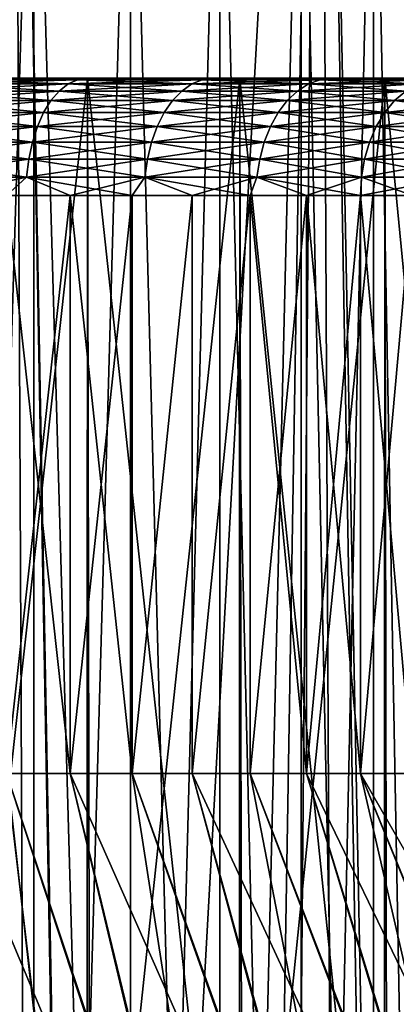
# Model space of a CAD drawing. Header units: metres. Extents: x -30 to 30, y -76 to 64.
# Tile 421 of 541: x 4.02 to 5.63, y 48.55 to 52.75. Entities that reach past the tile are written whole.
import ezdxf

# ---------------------------------------------------------------- set-up
doc = ezdxf.new("R2010")
doc.units = ezdxf.units.M
doc.layers.add('solid_508511', color=7, linetype='CONTINUOUS')

msp = doc.modelspace()

# ---------------------------------------------------------------- linework, layer by layer
at = {"layer": 'solid_508511'}
for points in [[(3.532685, 9.728444, 22.727079), (4.216583, 9.452147, 22.610184), (3.993941, 57.5, 22.650572)], [(4.314974, 39.682007, -22.591614), (3.614462, 39.964725, -22.714218), (3.993941, 57.5, -22.650572)], [(4.886701, 9.123749, 22.474878), (5.304138, 57.5, 22.380037), (3.993941, 57.5, 22.650572)], [(4.216583, 9.452147, 22.610184), (4.886701, 9.123749, 22.474878), (3.993941, 57.5, 22.650572)], [(4.314974, 39.682007, -22.591614), (3.993941, 57.5, -22.650572), (5.304138, 57.5, -22.380037)], [(5.001597, 39.345795, -22.449589), (4.314974, 39.682007, -22.591614), (5.304138, 57.5, -22.380037)], [(4.886701, 9.123749, 22.474878), (5.537411, 8.744102, 22.323465), (5.304138, 57.5, 22.380037)], [(5.668804, 38.956814, -22.290461), (5.001597, 39.345795, -22.449589), (5.304138, 57.5, -22.380037)], [(6.164901, 8.313616, 22.158384), (6.596456, 57.5, 22.033762), (5.304138, 57.5, 22.380037)], [(5.537411, 8.744102, 22.323465), (6.164901, 8.313616, 22.158384), (5.304138, 57.5, 22.380037)], [(5.668804, 38.956814, -22.290461), (5.304138, 57.5, -22.380037), (6.596456, 57.5, -22.033762)], [(3.639813, 54.5, 5.385328), (4.083487, 54.5, 5.057189), (3.639867, 39.999996, 5.385292)], [(3.639813, 54.5, -5.385328), (3.639868, 39.999996, -5.385291), (4.083367, 39.999996, -5.057283)], [(4.083487, 54.5, -5.057189), (3.639813, 54.5, -5.385328), (4.083367, 39.999996, -5.057283)], [(4.083487, 54.5, 5.057189), (4.083364, 39.999996, 5.057286), (3.639867, 39.999996, 5.385292)], [(4.497568, 54.5, 4.692744), (4.497639, 39.999996, 4.69268), (4.083364, 39.999996, 5.057286)], [(4.083487, 54.5, 5.057189), (4.497568, 54.5, 4.692744), (4.083364, 39.999996, 5.057286)], [(4.083487, 54.5, -5.057189), (4.083367, 39.999996, -5.057283), (4.49764, 39.999996, -4.692678)], [(4.497568, 54.5, -4.692744), (4.083487, 54.5, -5.057189), (4.49764, 39.999996, -4.692678)], [(4.497568, 54.5, 4.692744), (4.879446, 54.5, 4.294301), (4.497639, 39.999996, 4.69268)], [(4.497568, 54.5, -4.692744), (4.49764, 39.999996, -4.692678), (4.879289, 39.999996, -4.294478)], [(4.879446, 54.5, -4.294301), (4.497568, 54.5, -4.692744), (4.879289, 39.999996, -4.294478)], [(4.879446, 54.5, 4.294301), (4.879287, 39.999996, 4.29448), (4.497639, 39.999996, 4.69268)], [(5.225923, 54.5, 3.865186), (5.226006, 39.999996, 3.865083), (4.879287, 39.999996, 4.29448)], [(4.879446, 54.5, 4.294301), (5.225923, 54.5, 3.865186), (4.879287, 39.999996, 4.29448)], [(4.879446, 54.5, -4.294301), (4.879289, 39.999996, -4.294478), (5.226007, 39.999996, -3.865081)], [(5.225923, 54.5, -3.865186), (4.879446, 54.5, -4.294301), (5.226007, 39.999996, -3.865081)], [(5.225923, 54.5, 3.865186), (5.535011, 54.5, 3.407878), (5.226006, 39.999996, 3.865083)], [(5.225923, 54.5, -3.865186), (5.226007, 39.999996, -3.865081), (5.534874, 39.999996, -3.408104)], [(5.535011, 54.5, -3.407878), (5.225923, 54.5, -3.865186), (5.534874, 39.999996, -3.408104)], [(5.535011, 54.5, 3.407878), (5.534873, 39.999996, 3.408106), (5.226006, 39.999996, 3.865083)], [(5.803954, 54.5, 2.926443), (5.804039, 39.999996, 2.926283), (5.534873, 39.999996, 3.408106)], [(5.535011, 54.5, 3.407878), (5.803954, 54.5, 2.926443), (5.534873, 39.999996, 3.408106)], [(5.535011, 54.5, -3.407878), (5.534874, 39.999996, -3.408104), (5.80404, 39.999996, -2.926281)], [(5.803954, 54.5, -2.926443), (5.535011, 54.5, -3.407878), (5.80404, 39.999996, -2.926281)], [(3.633785, 46.5, 8.777563), (3.635472, 52.5, 8.776863), (4.310934, 46.5, 8.465569)], [(3.829552, 52.5, 7.307326), (4.312915, 52.5, 8.464558), (3.635472, 52.5, 8.776863)], [(4.310934, 46.5, 8.465569), (3.635472, 52.5, 8.776863), (4.312915, 52.5, 8.464558)], [(3.829552, 52.5, -7.307326), (3.635472, 52.5, -8.776863), (4.312915, 52.5, -8.464558)], [(3.647443, 46.5, -8.771896), (4.312915, 52.5, -8.464558), (3.635472, 52.5, -8.776863)], [(3.675242, 52.475506, 7.213069), (3.642304, 52.445431, 7.148425), (4.191936, 52.445431, 6.840617)], [(4.229844, 52.475506, -6.902478), (4.191936, 52.445431, -6.840617), (3.642304, 52.445431, -7.148425)], [(3.675242, 52.475506, -7.213069), (4.229844, 52.475506, -6.902478), (3.642304, 52.445431, -7.148425)], [(4.324105, 46.5, -8.458849), (4.312915, 52.5, -8.464558), (3.647443, 46.5, -8.771896)], [(3.709912, 52.493843, 7.281112), (3.675242, 52.475506, 7.213069), (4.229844, 52.475506, 6.902478)], [(4.269745, 52.493843, -6.96759), (4.229844, 52.475506, -6.902478), (3.675242, 52.475506, -7.213069)], [(3.709912, 52.493843, -7.281112), (4.269745, 52.493843, -6.96759), (3.675242, 52.475506, -7.213069)], [(4.229844, 52.475506, 6.902478), (3.675242, 52.475506, 7.213069), (4.191936, 52.445431, 6.840617)], [(3.709912, 52.493843, -7.281112), (3.829552, 52.5, -7.307326), (4.269745, 52.493843, -6.96759)], [(4.269745, 52.493843, 6.96759), (3.829552, 52.5, 7.307326), (3.709912, 52.493843, 7.281112)], [(4.269745, 52.493843, 6.96759), (3.709912, 52.493843, 7.281112), (4.229844, 52.475506, 6.902478)], [(3.829552, 52.5, 7.307326), (4.40535, 52.5, 6.975342), (4.312915, 52.5, 8.464558)], [(4.40535, 52.5, -6.975342), (3.829552, 52.5, -7.307326), (4.312915, 52.5, -8.464558)], [(4.269745, 52.493843, -6.96759), (3.829552, 52.5, -7.307326), (4.40535, 52.5, -6.975342)], [(4.269745, 52.493843, 6.96759), (4.40535, 52.5, 6.975342), (3.829552, 52.5, 7.307326)], [(4.229844, 52.475506, 6.902478), (4.191936, 52.445431, 6.840617), (4.715722, 52.445431, 6.490634)], [(4.758367, 52.475506, -6.54933), (4.715722, 52.445431, -6.490634), (4.191936, 52.445431, -6.840617)], [(4.229844, 52.475506, -6.902478), (4.758367, 52.475506, -6.54933), (4.191936, 52.445431, -6.840617)], [(4.269745, 52.493843, 6.96759), (4.229844, 52.475506, 6.902478), (4.758367, 52.475506, 6.54933)], [(4.803253, 52.493843, -6.611111), (4.758367, 52.475506, -6.54933), (4.229844, 52.475506, -6.902478)], [(4.269745, 52.493843, -6.96759), (4.803253, 52.493843, -6.611111), (4.229844, 52.475506, -6.902478)], [(4.758367, 52.475506, 6.54933), (4.229844, 52.475506, 6.902478), (4.715722, 52.445431, 6.490634)], [(4.269745, 52.493843, -6.96759), (4.40535, 52.5, -6.975342), (4.803253, 52.493843, -6.611111)], [(4.803253, 52.493843, 6.611111), (4.40535, 52.5, 6.975342), (4.269745, 52.493843, 6.96759)], [(4.803253, 52.493843, 6.611111), (4.269745, 52.493843, 6.96759), (4.758367, 52.475506, 6.54933)], [(4.310934, 46.5, 8.465569), (4.312915, 52.5, 8.464558), (4.96153, 46.5, 8.101434)], [(4.95275, 52.5, 6.597934), (4.963742, 52.5, 8.100079), (4.312915, 52.5, 8.464558)], [(4.96153, 46.5, 8.101434), (4.312915, 52.5, 8.464558), (4.963742, 52.5, 8.100079)], [(4.40535, 52.5, 6.975342), (4.95275, 52.5, 6.597934), (4.312915, 52.5, 8.464558)], [(4.40535, 52.5, -6.975342), (4.312915, 52.5, -8.464558), (4.963742, 52.5, -8.100079)], [(4.324105, 46.5, -8.458849), (4.963742, 52.5, -8.100079), (4.312915, 52.5, -8.464558)], [(4.974133, 46.5, -8.093701), (4.963742, 52.5, -8.100079), (4.324105, 46.5, -8.458849)], [(4.95275, 52.5, -6.597934), (4.40535, 52.5, -6.975342), (4.963742, 52.5, -8.100079)], [(4.803253, 52.493843, -6.611111), (4.40535, 52.5, -6.975342), (4.95275, 52.5, -6.597934)], [(4.803253, 52.493843, 6.611111), (4.95275, 52.5, 6.597934), (4.40535, 52.5, 6.975342)], [(4.758367, 52.475506, 6.54933), (4.715722, 52.445431, 6.490634), (5.210434, 52.445431, 6.100634)], [(5.257553, 52.475506, -6.155803), (5.210434, 52.445431, -6.100634), (4.715722, 52.445431, -6.490634)], [(4.758367, 52.475506, -6.54933), (5.257553, 52.475506, -6.155803), (4.715722, 52.445431, -6.490634)], [(4.803253, 52.493843, 6.611111), (4.758367, 52.475506, 6.54933), (5.257553, 52.475506, 6.155803)], [(5.307148, 52.493843, -6.213872), (5.257553, 52.475506, -6.155803), (4.758367, 52.475506, -6.54933)], [(4.803253, 52.493843, -6.611111), (5.307148, 52.493843, -6.213872), (4.758367, 52.475506, -6.54933)], [(5.257553, 52.475506, 6.155803), (4.758367, 52.475506, 6.54933), (5.210434, 52.445431, 6.100634)], [(4.803253, 52.493843, -6.611111), (4.95275, 52.5, -6.597934), (5.307148, 52.493843, -6.213872)], [(5.307148, 52.493843, 6.213872), (4.95275, 52.5, 6.597934), (4.803253, 52.493843, 6.611111)], [(5.307148, 52.493843, 6.213872), (4.803253, 52.493843, 6.611111), (5.257553, 52.475506, 6.155803)], [(4.95275, 52.5, 6.597934), (5.467928, 52.5, 6.177722), (4.963742, 52.5, 8.100079)], [(5.467928, 52.5, -6.177722), (4.95275, 52.5, -6.597934), (4.963742, 52.5, -8.100079)], [(5.307148, 52.493843, -6.213872), (4.95275, 52.5, -6.597934), (5.467928, 52.5, -6.177722)], [(5.307148, 52.493843, 6.213872), (5.467928, 52.5, 6.177722), (4.95275, 52.5, 6.597934)], [(4.96153, 46.5, 8.101434), (4.963742, 52.5, 8.100079), (5.581567, 46.5, 7.687399)], [(5.467928, 52.5, 6.177722), (5.583949, 52.5, 7.685668), (4.963742, 52.5, 8.100079)], [(5.581567, 46.5, 7.687399), (4.963742, 52.5, 8.100079), (5.583949, 52.5, 7.685668)], [(5.467928, 52.5, -6.177722), (4.963742, 52.5, -8.100079), (5.583949, 52.5, -7.685668)], [(4.974133, 46.5, -8.093701), (5.583949, 52.5, -7.685668), (4.963742, 52.5, -8.100079)], [(5.593525, 46.5, -7.678702), (5.583949, 52.5, -7.685668), (4.974133, 46.5, -8.093701)], [(5.257553, 52.475506, 6.155803), (5.210434, 52.445431, 6.100634), (5.673022, 52.445431, 5.673022)], [(5.724324, 52.475506, -5.724324), (5.673022, 52.445431, -5.673022), (5.210434, 52.445431, -6.100634)], [(5.257553, 52.475506, -6.155803), (5.724324, 52.475506, -5.724324), (5.210434, 52.445431, -6.100634)], [(5.307148, 52.493843, 6.213872), (5.257553, 52.475506, 6.155803), (5.724324, 52.475506, 5.724324)], [(5.778323, 52.493843, -5.778323), (5.724324, 52.475506, -5.724324), (5.257553, 52.475506, -6.155803)], [(5.307148, 52.493843, -6.213872), (5.778323, 52.493843, -5.778323), (5.257553, 52.475506, -6.155803)], [(5.724324, 52.475506, 5.724324), (5.257553, 52.475506, 6.155803), (5.673022, 52.445431, 5.673022)], [(5.307148, 52.493843, -6.213872), (5.467928, 52.5, -6.177722), (5.778323, 52.493843, -5.778323)], [(5.778323, 52.493843, 5.778323), (5.467928, 52.5, 6.177722), (5.307148, 52.493843, 6.213872)], [(5.778323, 52.493843, 5.778323), (5.307148, 52.493843, 6.213872), (5.724324, 52.475506, 5.724324)], [(5.467928, 52.5, 6.177722), (5.947501, 52.5, 5.717491), (5.583949, 52.5, 7.685668)], [(5.947501, 52.5, -5.717491), (5.467928, 52.5, -6.177722), (5.583949, 52.5, -7.685668)], [(5.778323, 52.493843, -5.778323), (5.467928, 52.5, -6.177722), (5.947501, 52.5, -5.717491)], [(5.778323, 52.493843, 5.778323), (5.947501, 52.5, 5.717491), (5.467928, 52.5, 6.177722)], [(5.581567, 46.5, 7.687399), (5.583949, 52.5, 7.685668), (6.167226, 46.5, 7.226017)], [(5.947501, 52.5, 5.717491), (6.169775, 52.5, 7.22384), (5.583949, 52.5, 7.685668)], [(6.167226, 46.5, 7.226017), (5.583949, 52.5, 7.685668), (6.169775, 52.5, 7.22384)], [(5.947501, 52.5, -5.717491), (5.583949, 52.5, -7.685668), (6.169775, 52.5, -7.22384)], [(5.593525, 46.5, -7.678702), (6.169775, 52.5, -7.22384), (5.583949, 52.5, -7.685668)], [(6.178466, 46.5, -7.216409), (6.169775, 52.5, -7.22384), (5.593525, 46.5, -7.678702)], [(3.642304, 52.445431, 7.148425), (3.611911, 52.404369, 7.088774), (4.156955, 52.404369, 6.783534)], [(4.191936, 52.445431, -6.840617), (4.156955, 52.404369, -6.783534), (3.611911, 52.404369, -7.088774)], [(3.642304, 52.445431, -7.148425), (4.191936, 52.445431, -6.840617), (3.611911, 52.404369, -7.088774)], [(4.191936, 52.445431, 6.840617), (3.642304, 52.445431, 7.148425), (4.156955, 52.404369, 6.783534)], [(4.191936, 52.445431, 6.840617), (4.156955, 52.404369, 6.783534), (4.676371, 52.404369, 6.436472)], [(4.715722, 52.445431, -6.490634), (4.676371, 52.404369, -6.436472), (4.156955, 52.404369, -6.783534)], [(4.191936, 52.445431, -6.840617), (4.715722, 52.445431, -6.490634), (4.156955, 52.404369, -6.783534)], [(4.715722, 52.445431, 6.490634), (4.191936, 52.445431, 6.840617), (4.676371, 52.404369, 6.436472)], [(4.715722, 52.445431, 6.490634), (4.676371, 52.404369, 6.436472), (5.166955, 52.404369, 6.049726)], [(5.210434, 52.445431, -6.100634), (5.166955, 52.404369, -6.049726), (4.676371, 52.404369, -6.436472)], [(4.715722, 52.445431, -6.490634), (5.210434, 52.445431, -6.100634), (4.676371, 52.404369, -6.436472)], [(5.210434, 52.445431, 6.100634), (4.715722, 52.445431, 6.490634), (5.166955, 52.404369, 6.049726)], [(5.210434, 52.445431, 6.100634), (5.166955, 52.404369, 6.049726), (5.625683, 52.404369, 5.625683)], [(5.673022, 52.445431, -5.673022), (5.625683, 52.404369, -5.625683), (5.166955, 52.404369, -6.049726)], [(5.210434, 52.445431, -6.100634), (5.673022, 52.445431, -5.673022), (5.166955, 52.404369, -6.049726)], [(5.673022, 52.445431, 5.673022), (5.210434, 52.445431, 6.100634), (5.625683, 52.404369, 5.625683)], [(5.673022, 52.445431, 5.673022), (5.625683, 52.404369, 5.625683), (6.049726, 52.404369, 5.166955)], [(6.100634, 52.445431, -5.210434), (6.049726, 52.404369, -5.166955), (5.625683, 52.404369, -5.625683)], [(5.673022, 52.445431, -5.673022), (6.100634, 52.445431, -5.210434), (5.625683, 52.404369, -5.625683)], [(3.611911, 52.404369, 7.088774), (3.584811, 52.353333, 7.035588), (4.125766, 52.353333, 6.732638)], [(4.156955, 52.404369, -6.783534), (4.125766, 52.353333, -6.732638), (3.584811, 52.353333, -7.035588)], [(3.611911, 52.404369, -7.088774), (4.156955, 52.404369, -6.783534), (3.584811, 52.353333, -7.035588)], [(4.156955, 52.404369, 6.783534), (3.611911, 52.404369, 7.088774), (4.125766, 52.353333, 6.732638)], [(4.156955, 52.404369, 6.783534), (4.125766, 52.353333, 6.732638), (4.641284, 52.353333, 6.38818)], [(4.676371, 52.404369, -6.436472), (4.641284, 52.353333, -6.38818), (4.125766, 52.353333, -6.732638)], [(4.156955, 52.404369, -6.783534), (4.676371, 52.404369, -6.436472), (4.125766, 52.353333, -6.732638)], [(4.676371, 52.404369, 6.436472), (4.156955, 52.404369, 6.783534), (4.641284, 52.353333, 6.38818)], [(4.676371, 52.404369, 6.436472), (4.641284, 52.353333, 6.38818), (5.128188, 52.353333, 6.004336)], [(5.166955, 52.404369, -6.049726), (5.128188, 52.353333, -6.004336), (4.641284, 52.353333, -6.38818)], [(4.676371, 52.404369, -6.436472), (5.166955, 52.404369, -6.049726), (4.641284, 52.353333, -6.38818)], [(5.166955, 52.404369, 6.049726), (4.676371, 52.404369, 6.436472), (5.128188, 52.353333, 6.004336)], [(5.166955, 52.404369, 6.049726), (5.128188, 52.353333, 6.004336), (5.583474, 52.353333, 5.583474)], [(5.625683, 52.404369, -5.625683), (5.583474, 52.353333, -5.583474), (5.128188, 52.353333, -6.004336)], [(5.166955, 52.404369, -6.049726), (5.625683, 52.404369, -5.625683), (5.128188, 52.353333, -6.004336)], [(5.625683, 52.404369, 5.625683), (5.166955, 52.404369, 6.049726), (5.583474, 52.353333, 5.583474)], [(5.625683, 52.404369, 5.625683), (5.583474, 52.353333, 5.583474), (6.004336, 52.353333, 5.128188)], [(6.049726, 52.404369, -5.166955), (6.004336, 52.353333, -5.128188), (5.583474, 52.353333, -5.583474)], [(5.625683, 52.404369, -5.625683), (6.049726, 52.404369, -5.166955), (5.583474, 52.353333, -5.583474)], [(6.049726, 52.404369, 5.166955), (5.625683, 52.404369, 5.625683), (6.004336, 52.353333, 5.128188)], [(3.584811, 52.353333, 7.035588), (3.561674, 52.293575, 6.990179), (4.099137, 52.293575, 6.689185)], [(4.125766, 52.353333, -6.732638), (4.099137, 52.293575, -6.689185), (3.561674, 52.293575, -6.990179)], [(3.584811, 52.353333, -7.035588), (4.125766, 52.353333, -6.732638), (3.561674, 52.293575, -6.990179)], [(4.125766, 52.353333, 6.732638), (3.584811, 52.353333, 7.035588), (4.099137, 52.293575, 6.689185)], [(4.125766, 52.353333, 6.732638), (4.099137, 52.293575, 6.689185), (4.611329, 52.293575, 6.346949)], [(4.641284, 52.353333, -6.38818), (4.611329, 52.293575, -6.346949), (4.099137, 52.293575, -6.689185)], [(4.125766, 52.353333, -6.732638), (4.641284, 52.353333, -6.38818), (4.099137, 52.293575, -6.689185)], [(4.641284, 52.353333, 6.38818), (4.125766, 52.353333, 6.732638), (4.611329, 52.293575, 6.346949)], [(4.641284, 52.353333, 6.38818), (4.611329, 52.293575, 6.346949), (5.095089, 52.293575, 5.965583)], [(5.128188, 52.353333, -6.004336), (5.095089, 52.293575, -5.965583), (4.611329, 52.293575, -6.346949)], [(4.641284, 52.353333, -6.38818), (5.128188, 52.353333, -6.004336), (4.611329, 52.293575, -6.346949)], [(5.128188, 52.353333, 6.004336), (4.641284, 52.353333, 6.38818), (5.095089, 52.293575, 5.965583)], [(5.128188, 52.353333, 6.004336), (5.095089, 52.293575, 5.965583), (5.547437, 52.293575, 5.547437)], [(5.583474, 52.353333, -5.583474), (5.547437, 52.293575, -5.547437), (5.095089, 52.293575, -5.965583)], [(5.128188, 52.353333, -6.004336), (5.583474, 52.353333, -5.583474), (5.095089, 52.293575, -5.965583)], [(5.583474, 52.353333, 5.583474), (5.128188, 52.353333, 6.004336), (5.547437, 52.293575, 5.547437)], [(5.583474, 52.353333, 5.583474), (5.547437, 52.293575, 5.547437), (5.965583, 52.293575, 5.095089)], [(6.004336, 52.353333, -5.128188), (5.965583, 52.293575, -5.095089), (5.547437, 52.293575, -5.547437)], [(5.583474, 52.353333, -5.583474), (6.004336, 52.353333, -5.128188), (5.547437, 52.293575, -5.547437)], [(6.004336, 52.353333, 5.128188), (5.583474, 52.353333, 5.583474), (5.965583, 52.293575, 5.095089)], [(3.561674, 52.293575, 6.990179), (3.54307, 52.226574, 6.953667), (4.077727, 52.226574, 6.654245)], [(4.099137, 52.293575, -6.689185), (4.077727, 52.226574, -6.654245), (3.54307, 52.226574, -6.953667)], [(3.561674, 52.293575, -6.990179), (4.099137, 52.293575, -6.689185), (3.54307, 52.226574, -6.953667)], [(4.099137, 52.293575, 6.689185), (3.561674, 52.293575, 6.990179), (4.077727, 52.226574, 6.654245)], [(4.099137, 52.293575, 6.689185), (4.077727, 52.226574, 6.654245), (4.587243, 52.226574, 6.313797)], [(4.611329, 52.293575, -6.346949), (4.587243, 52.226574, -6.313797), (4.077727, 52.226574, -6.654245)], [(4.099137, 52.293575, -6.689185), (4.611329, 52.293575, -6.346949), (4.077727, 52.226574, -6.654245)], [(4.611329, 52.293575, 6.346949), (4.099137, 52.293575, 6.689185), (4.587243, 52.226574, 6.313797)], [(4.611329, 52.293575, 6.346949), (4.587243, 52.226574, 6.313797), (5.068476, 52.226574, 5.934423)], [(5.095089, 52.293575, -5.965583), (5.068476, 52.226574, -5.934423), (4.587243, 52.226574, -6.313797)], [(4.611329, 52.293575, -6.346949), (5.095089, 52.293575, -5.965583), (4.587243, 52.226574, -6.313797)], [(5.095089, 52.293575, 5.965583), (4.611329, 52.293575, 6.346949), (5.068476, 52.226574, 5.934423)], [(5.095089, 52.293575, 5.965583), (5.068476, 52.226574, 5.934423), (5.518461, 52.226574, 5.518461)], [(5.547437, 52.293575, -5.547437), (5.518461, 52.226574, -5.518461), (5.068476, 52.226574, -5.934423)], [(5.095089, 52.293575, -5.965583), (5.547437, 52.293575, -5.547437), (5.068476, 52.226574, -5.934423)], [(5.547437, 52.293575, 5.547437), (5.095089, 52.293575, 5.965583), (5.518461, 52.226574, 5.518461)], [(5.547437, 52.293575, 5.547437), (5.518461, 52.226574, 5.518461), (5.934423, 52.226574, 5.068476)], [(5.965583, 52.293575, -5.095089), (5.934423, 52.226574, -5.068476), (5.518461, 52.226574, -5.518461)], [(5.547437, 52.293575, -5.547437), (5.965583, 52.293575, -5.095089), (5.518461, 52.226574, -5.518461)], [(5.965583, 52.293575, 5.095089), (5.547437, 52.293575, 5.547437), (5.934423, 52.226574, 5.068476)], [(3.54307, 52.226574, 6.953667), (3.529459, 52.153984, 6.926954), (4.062062, 52.153984, 6.628682)], [(4.077727, 52.226574, -6.654245), (4.062062, 52.153984, -6.628682), (3.529459, 52.153984, -6.926954)], [(3.54307, 52.226574, -6.953667), (4.077727, 52.226574, -6.654245), (3.529459, 52.153984, -6.926954)], [(4.077727, 52.226574, 6.654245), (3.54307, 52.226574, 6.953667), (4.062062, 52.153984, 6.628682)], [(4.077727, 52.226574, 6.654245), (4.062062, 52.153984, 6.628682), (4.56962, 52.153984, 6.289543)], [(4.587243, 52.226574, -6.313797), (4.56962, 52.153984, -6.289543), (4.062062, 52.153984, -6.628682)], [(4.077727, 52.226574, -6.654245), (4.587243, 52.226574, -6.313797), (4.062062, 52.153984, -6.628682)], [(4.587243, 52.226574, 6.313797), (4.077727, 52.226574, 6.654245), (4.56962, 52.153984, 6.289543)], [(4.587243, 52.226574, 6.313797), (4.56962, 52.153984, 6.289543), (5.049006, 52.153984, 5.911626)], [(5.068476, 52.226574, -5.934423), (5.049006, 52.153984, -5.911626), (4.56962, 52.153984, -6.289543)], [(4.587243, 52.226574, -6.313797), (5.068476, 52.226574, -5.934423), (4.56962, 52.153984, -6.289543)], [(5.068476, 52.226574, 5.934423), (4.587243, 52.226574, 6.313797), (5.049006, 52.153984, 5.911626)], [(5.068476, 52.226574, 5.934423), (5.049006, 52.153984, 5.911626), (5.497262, 52.153984, 5.497262)], [(5.518461, 52.226574, -5.518461), (5.497262, 52.153984, -5.497262), (5.049006, 52.153984, -5.911626)], [(5.068476, 52.226574, -5.934423), (5.518461, 52.226574, -5.518461), (5.049006, 52.153984, -5.911626)], [(5.518461, 52.226574, 5.518461), (5.068476, 52.226574, 5.934423), (5.497262, 52.153984, 5.497262)], [(5.518461, 52.226574, 5.518461), (5.497262, 52.153984, 5.497262), (5.911626, 52.153984, 5.049006)], [(5.934423, 52.226574, -5.068476), (5.911626, 52.153984, -5.049006), (5.497262, 52.153984, -5.497262)], [(5.518461, 52.226574, -5.518461), (5.934423, 52.226574, -5.068476), (5.497262, 52.153984, -5.497262)], [(5.934423, 52.226574, 5.068476), (5.518461, 52.226574, 5.518461), (5.911626, 52.153984, 5.049006)], [(3.529459, 52.153984, 6.926954), (3.521177, 52.077595, 6.910698), (4.052529, 52.077595, 6.613126)], [(4.062062, 52.153984, -6.628682), (4.052529, 52.077595, -6.613126), (3.521177, 52.077595, -6.910698)], [(3.529459, 52.153984, -6.926954), (4.062062, 52.153984, -6.628682), (3.521177, 52.077595, -6.910698)], [(4.062062, 52.153984, 6.628682), (3.529459, 52.153984, 6.926954), (4.052529, 52.077595, 6.613126)], [(4.062062, 52.153984, 6.628682), (4.052529, 52.077595, 6.613126), (4.558897, 52.077595, 6.274783)], [(4.56962, 52.153984, -6.289543), (4.558897, 52.077595, -6.274783), (4.052529, 52.077595, -6.613126)], [(4.062062, 52.153984, -6.628682), (4.56962, 52.153984, -6.289543), (4.052529, 52.077595, -6.613126)], [(4.56962, 52.153984, 6.289543), (4.062062, 52.153984, 6.628682), (4.558897, 52.077595, 6.274783)], [(4.56962, 52.153984, 6.289543), (4.558897, 52.077595, 6.274783), (5.037157, 52.077595, 5.897753)], [(5.049006, 52.153984, -5.911626), (5.037157, 52.077595, -5.897753), (4.558897, 52.077595, -6.274783)], [(4.56962, 52.153984, -6.289543), (5.049006, 52.153984, -5.911626), (4.558897, 52.077595, -6.274783)], [(5.049006, 52.153984, 5.911626), (4.56962, 52.153984, 6.289543), (5.037157, 52.077595, 5.897753)], [(5.049006, 52.153984, 5.911626), (5.037157, 52.077595, 5.897753), (5.484361, 52.077595, 5.484361)], [(5.497262, 52.153984, -5.497262), (5.484361, 52.077595, -5.484361), (5.037157, 52.077595, -5.897753)], [(5.049006, 52.153984, -5.911626), (5.497262, 52.153984, -5.497262), (5.037157, 52.077595, -5.897753)], [(5.497262, 52.153984, 5.497262), (5.049006, 52.153984, 5.911626), (5.484361, 52.077595, 5.484361)], [(5.497262, 52.153984, 5.497262), (5.484361, 52.077595, 5.484361), (5.897753, 52.077595, 5.037157)], [(5.911626, 52.153984, -5.049006), (5.897753, 52.077595, -5.037157), (5.484361, 52.077595, -5.484361)], [(5.497262, 52.153984, -5.497262), (5.911626, 52.153984, -5.049006), (5.484361, 52.077595, -5.484361)], [(5.911626, 52.153984, 5.049006), (5.497262, 52.153984, 5.497262), (5.897753, 52.077595, 5.037157)], [(4.052529, 52.077595, 6.613126), (3.521177, 52.077595, 6.910698), (3.967109, 52, 6.657668)], [(3.521177, 52.077595, -6.910698), (4.052529, 52.077595, -6.613126), (3.688592, 52, -6.815922)], [(4.052529, 52.077595, -6.613126), (3.967109, 52, -6.657668), (3.688592, 52, -6.815922)], [(4.052529, 52.077595, 6.613126), (3.967109, 52, 6.657668), (4.238848, 52, 6.48804)], [(4.052529, 52.077595, -6.613126), (4.238848, 52, -6.48804), (3.967109, 52, -6.657668)], [(4.052529, 52.077595, 6.613126), (4.238848, 52, 6.48804), (4.503345, 52, 6.307328)], [(4.558897, 52.077595, 6.274783), (4.052529, 52.077595, 6.613126), (4.503345, 52, 6.307328)], [(4.052529, 52.077595, -6.613126), (4.558897, 52.077595, -6.274783), (4.238848, 52, -6.48804)], [(4.558897, 52.077595, -6.274783), (4.503345, 52, -6.307328), (4.238848, 52, -6.48804)], [(4.558897, 52.077595, 6.274783), (4.503345, 52, 6.307328), (4.760149, 52, 6.115839)], [(4.558897, 52.077595, -6.274783), (4.760149, 52, -6.115839), (4.503345, 52, -6.307328)], [(4.558897, 52.077595, 6.274783), (4.760149, 52, 6.115839), (5.008819, 52, 5.913901)], [(5.037157, 52.077595, 5.897753), (4.558897, 52.077595, 6.274783), (5.008819, 52, 5.913901)], [(4.558897, 52.077595, -6.274783), (5.037157, 52.077595, -5.897753), (4.760149, 52, -6.115839)], [(5.037157, 52.077595, -5.897753), (5.008819, 52, -5.913901), (4.760149, 52, -6.115839)], [(5.037157, 52.077595, 5.897753), (5.008819, 52, 5.913901), (5.248932, 52, 5.70186)], [(5.037157, 52.077595, -5.897753), (5.248932, 52, -5.70186), (5.008819, 52, -5.913901)], [(5.037157, 52.077595, 5.897753), (5.248932, 52, 5.70186), (5.480078, 52, 5.480078)], [(5.484361, 52.077595, 5.484361), (5.037157, 52.077595, 5.897753), (5.480078, 52, 5.480078)], [(5.037157, 52.077595, -5.897753), (5.484361, 52.077595, -5.484361), (5.248932, 52, -5.70186)], [(5.484361, 52.077595, -5.484361), (5.480078, 52, -5.480078), (5.248932, 52, -5.70186)], [(5.484361, 52.077595, 5.484361), (5.480078, 52, 5.480078), (5.70186, 52, 5.248932)], [(5.897753, 52.077595, -5.037157), (5.70186, 52, -5.248932), (5.480078, 52, -5.480078)], [(5.484361, 52.077595, -5.484361), (5.897753, 52.077595, -5.037157), (5.480078, 52, -5.480078)], [(5.897753, 52.077595, 5.037157), (5.484361, 52.077595, 5.484361), (5.70186, 52, 5.248932)], [(3.967109, 52, 6.657668), (3.967088, 49.53109, 6.657681), (4.238727, 49.53109, 6.48812)], [(4.238848, 52, -6.48804), (4.238727, 49.53109, -6.48812), (3.967088, 49.53109, -6.657681)], [(3.967109, 52, -6.657668), (4.238848, 52, -6.48804), (3.967088, 49.53109, -6.657681)], [(4.238848, 52, 6.48804), (3.967109, 52, 6.657668), (4.238727, 49.53109, 6.48812)], [(4.238848, 52, 6.48804), (4.238727, 49.53109, 6.48812), (4.50339, 49.53109, 6.307295)], [(4.503345, 52, -6.307328), (4.50339, 49.53109, -6.307295), (4.238727, 49.53109, -6.48812)], [(4.238848, 52, -6.48804), (4.503345, 52, -6.307328), (4.238727, 49.53109, -6.48812)], [(4.503345, 52, 6.307328), (4.238848, 52, 6.48804), (4.50339, 49.53109, 6.307295)], [(4.760149, 52, 6.115839), (4.503345, 52, 6.307328), (4.50339, 49.53109, 6.307295)], [(4.503345, 52, -6.307328), (4.760149, 52, -6.115839), (4.50339, 49.53109, -6.307295)], [(4.760149, 52, 6.115839), (4.50339, 49.53109, 6.307295), (4.760245, 49.53109, 6.115764)], [(4.760149, 52, -6.115839), (4.760245, 49.53109, -6.115764), (4.50339, 49.53109, -6.307295)], [(5.008819, 52, 5.913901), (4.760149, 52, 6.115839), (4.760245, 49.53109, 6.115764)], [(4.760149, 52, -6.115839), (5.008819, 52, -5.913901), (4.760245, 49.53109, -6.115764)], [(5.008819, 52, 5.913901), (4.760245, 49.53109, 6.115764), (5.008838, 49.53109, 5.913885)], [(5.008819, 52, -5.913901), (5.008838, 49.53109, -5.913885), (4.760245, 49.53109, -6.115764)], [(5.008819, 52, 5.913901), (5.008838, 49.53109, 5.913885), (5.248815, 49.53109, 5.701969)], [(5.248932, 52, 5.70186), (5.008819, 52, 5.913901), (5.248815, 49.53109, 5.701969)], [(5.008819, 52, -5.913901), (5.248932, 52, -5.70186), (5.008838, 49.53109, -5.913885)], [(5.248932, 52, -5.70186), (5.248815, 49.53109, -5.701969), (5.008838, 49.53109, -5.913885)], [(5.248932, 52, 5.70186), (5.248815, 49.53109, 5.701969), (5.480086, 49.53109, 5.480069)], [(5.480078, 52, -5.480078), (5.480086, 49.53109, -5.480069), (5.248815, 49.53109, -5.701969)], [(5.248932, 52, -5.70186), (5.480078, 52, -5.480078), (5.248815, 49.53109, -5.701969)], [(5.480078, 52, 5.480078), (5.248932, 52, 5.70186), (5.480086, 49.53109, 5.480069)], [(5.480078, 52, 5.480078), (5.480086, 49.53109, 5.480069), (5.701943, 49.53109, 5.248842)], [(5.70186, 52, 5.248932), (5.480078, 52, 5.480078), (5.701943, 49.53109, 5.248842)], [(5.480078, 52, -5.480078), (5.70186, 52, -5.248932), (5.480086, 49.53109, -5.480069)], [(5.70186, 52, -5.248932), (5.701943, 49.53109, -5.248842), (5.480086, 49.53109, -5.480069)], [(4.310934, 46.5, 8.465569), (3.403855, 49.53109, 6.962491), (3.113034, 49.53109, 7.09729)], [(3.633785, 46.5, 8.777563), (4.310934, 46.5, 8.465569), (3.113034, 49.53109, 7.09729)], [(4.310934, 46.5, 8.465569), (3.688688, 49.53109, 6.81587), (3.403855, 49.53109, 6.962491)], [(4.324105, 46.5, -8.458849), (3.403855, 49.53109, -6.962491), (3.688688, 49.53109, -6.81587)], [(4.324105, 46.5, -8.458849), (3.647443, 46.5, -8.771896), (3.403855, 49.53109, -6.962491)], [(4.96153, 46.5, 8.101434), (3.967088, 49.53109, 6.657681), (3.688688, 49.53109, 6.81587)], [(4.310934, 46.5, 8.465569), (4.96153, 46.5, 8.101434), (3.688688, 49.53109, 6.81587)], [(4.324105, 46.5, -8.458849), (3.688688, 49.53109, -6.81587), (3.967088, 49.53109, -6.657681)], [(4.96153, 46.5, 8.101434), (4.238727, 49.53109, 6.48812), (3.967088, 49.53109, 6.657681)], [(4.974133, 46.5, -8.093701), (3.967088, 49.53109, -6.657681), (4.238727, 49.53109, -6.48812)], [(4.974133, 46.5, -8.093701), (4.324105, 46.5, -8.458849), (3.967088, 49.53109, -6.657681)], [(5.581567, 46.5, 7.687399), (4.50339, 49.53109, 6.307295), (4.238727, 49.53109, 6.48812)], [(4.96153, 46.5, 8.101434), (5.581567, 46.5, 7.687399), (4.238727, 49.53109, 6.48812)], [(4.974133, 46.5, -8.093701), (4.238727, 49.53109, -6.48812), (4.50339, 49.53109, -6.307295)], [(5.581567, 46.5, 7.687399), (4.760245, 49.53109, 6.115764), (4.50339, 49.53109, 6.307295)], [(5.593525, 46.5, -7.678702), (4.50339, 49.53109, -6.307295), (4.760245, 49.53109, -6.115764)], [(5.593525, 46.5, -7.678702), (4.974133, 46.5, -8.093701), (4.50339, 49.53109, -6.307295)], [(6.167226, 46.5, 7.226017), (5.008838, 49.53109, 5.913885), (4.760245, 49.53109, 6.115764)], [(5.581567, 46.5, 7.687399), (6.167226, 46.5, 7.226017), (4.760245, 49.53109, 6.115764)], [(5.593525, 46.5, -7.678702), (4.760245, 49.53109, -6.115764), (5.008838, 49.53109, -5.913885)], [(6.167226, 46.5, 7.226017), (5.248815, 49.53109, 5.701969), (5.008838, 49.53109, 5.913885)], [(6.178466, 46.5, -7.216409), (5.008838, 49.53109, -5.913885), (5.248815, 49.53109, -5.701969)], [(6.178466, 46.5, -7.216409), (5.593525, 46.5, -7.678702), (5.008838, 49.53109, -5.913885)], [(6.7149, 46.5, 6.720128), (5.480086, 49.53109, 5.480069), (5.248815, 49.53109, 5.701969)], [(6.167226, 46.5, 7.226017), (6.7149, 46.5, 6.720128), (5.248815, 49.53109, 5.701969)], [(6.178466, 46.5, -7.216409), (5.248815, 49.53109, -5.701969), (5.480086, 49.53109, -5.480069)], [(7.221215, 46.5, 6.172848), (5.701943, 49.53109, 5.248842), (5.480086, 49.53109, 5.480069)], [(6.7149, 46.5, 6.720128), (7.221215, 46.5, 6.172848), (5.480086, 49.53109, 5.480069)], [(6.725351, 46.5, -6.709668), (5.480086, 49.53109, -5.480069), (5.701943, 49.53109, -5.248842)], [(6.725351, 46.5, -6.709668), (6.178466, 46.5, -7.216409), (5.480086, 49.53109, -5.480069)]]:
    msp.add_3dface(points, dxfattribs=at)

doc.saveas('drawing.dxf')
